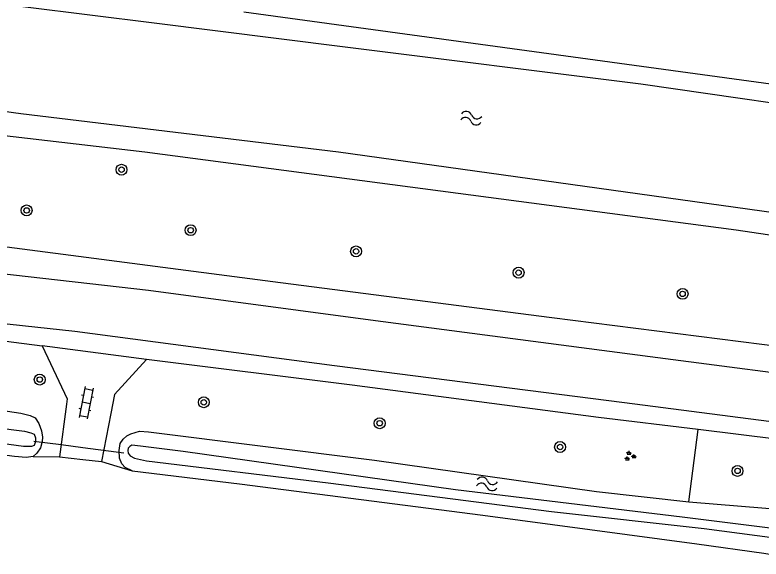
# Model space of a CAD drawing. Extents: x 133000 to 136000, y 400500 to 403500.
# Drawn here: x 134995 to 135049.8, y 402459.9 to 402499.8 of the extents above; entities that cross this region are included whole.
import ezdxf

# ---------------------------------------------------------------- set-up
doc = ezdxf.new("R2010")
doc.units = 0
for name, color, linetype in [('gg-knt-verharding', 7, 'Continuous'), ('gg-knt-verharding nz', 7, 'Continuous'), ('gg-kntw-waterlijn', 7, 'Continuous'), ('gg-kwrk-duiker nz buis', 7, 'Continuous'), ('gt-grn-weggrens', 7, 'Continuous'), ('gt-symb-boom', 7, 'Continuous'), ('gt-symb-groenvak', 7, 'Continuous'), ('gt-symb-klinker verharding', 7, 'Continuous'), ('gt-symb-watersymbool', 7, 'Continuous'), ('gx-grn-maaiveld', 7, 'Continuous')]:
    doc.layers.add(name, color=color, linetype=linetype)

# ---------------------------------------------------------------- blocks, each defined once
blk = doc.blocks.new('gt0-WA')
at = {"layer": 'gt-symb-watersymbool'}
for centre, start, end in [((-0.323, 0.022), 28.0725, 151.9275), ((0.427, 0.422), 208.0725, 331.9275), ((-0.323, -0.428), 28.0725, 151.9275), ((0.427, -0.028), 208.0725, 331.9275)]:
    blk.add_arc(centre, 0.425, start, end, dxfattribs=at)
blk = doc.blocks.new('gt0-BOOM')
at = {"layer": 'gt-symb-boom'}
for radius in [0.4, 0.2]:
    blk.add_circle((0, 0), radius, dxfattribs=at)
blk = doc.blocks.new('gt0-GRVAK')
at = {"layer": 'gt-symb-groenvak'}
for p, q in [((-0.11, 0.189), (-0.228, 0.24)), ((-0.182, 0.153), (0.088, 0.153)), ((-0.091, 0.211), (-0.156, 0.322)), ((-0.047, 0.214), (-0.047, 0.393)), ((-0.004, 0.211), (0.061, 0.322)), ((0.015, 0.189), (0.133, 0.24)), ((0.262, -0.052), (0.197, 0.059)), ((0.305, -0.049), (0.305, 0.13)), ((0.349, -0.052), (0.414, 0.059)), ((-0.245, -0.228), (-0.363, -0.177)), ((-0.318, -0.264), (-0.047, -0.264)), ((-0.226, -0.206), (-0.291, -0.095)), ((-0.183, -0.203), (-0.183, -0.024)), ((-0.139, -0.206), (-0.074, -0.095)), ((-0.12, -0.228), (-0.002, -0.177)), ((0.243, -0.074), (0.125, -0.023)), ((0.17, -0.11), (0.441, -0.11)), ((0.368, -0.074), (0.486, -0.023))]:
    blk.add_line(p, q, dxfattribs=at)
blk = doc.blocks.new('gt0-KL1')
at = {"layer": 'gt-symb-klinker verharding'}
for p, q in [((-1.15, 0.3), (1.15, 0.3)), ((-1, -0.3), (-1, 0.3)), ((-0.5, 0.3), (-0.5, 0.45)), ((0, -0.3), (0, 0.3)), ((0.5, 0.3), (0.5, 0.45)), ((1, -0.3), (1, 0.3)), ((-1.15, -0.3), (1.15, -0.3)), ((-0.5, -0.45), (-0.5, -0.3)), ((0.5, -0.45), (0.5, -0.3))]:
    blk.add_line(p, q, dxfattribs=at)

msp = doc.modelspace()

# ---------------------------------------------------------------- linework, layer by layer
at = {"layer": 'gg-knt-verharding'}
for p, q in [((135004.679, 402474.516), (134997.032, 402475.514)), ((134998.805, 402471.232), (134998.288, 402467.362)), ((135002.058, 402470.556), (135001.377, 402467.028)), ((135055.079, 402468.158), (135045.147, 402469.37))]:
    msp.add_line(p, q, dxfattribs=at)
for points in [[(135055.988, 402474.832), (135034.406, 402477.558), (135014.512, 402480.133), (134992.167, 402483.041), (134955.042, 402487.819), (134951.967, 402488.195)], [(134923.522, 402484.736), (134939.249, 402482.787), (134961.805, 402479.945), (134980.56, 402477.632), (134997.032, 402475.514)], [(134997.032, 402475.514), (134998.856, 402471.617), (134998.805, 402471.232)], [(135004.679, 402474.516), (135002.326, 402471.943), (135002.058, 402470.556)], [(135045.147, 402469.37), (135037.842, 402470.261), (135019.761, 402472.621), (135004.679, 402474.516)]]:
    msp.add_lwpolyline(points, dxfattribs=at)
at = {"layer": 'gg-knt-verharding nz'}
for points in [[(135055.721, 402472.869), (135042.19, 402474.635), (135021.469, 402477.355), (135004.831, 402479.576), (134983.909, 402481.952), (134969.417, 402484.089), (134948.449, 402486.83), (134925.766, 402489.776), (134906.826, 402492.273), (134890.057, 402494.362), (134864.929, 402497.528), (134850.229, 402499.385), (134833.484, 402501.485), (134816.894, 402503.363), (134798.144, 402505.332), (134781.033, 402506.621)], [(135055.239, 402469.334), (135039.745, 402471.325), (135018.478, 402474.037), (134999.425, 402476.554), (134980.204, 402478.643), (134961.332, 402481.305), (134938.497, 402484.299), (134919.307, 402486.773), (134902.435, 402488.98), (134889.681, 402490.61), (134870.774, 402493.043), (134855.942, 402494.909), (134837.137, 402497.355), (134822.27, 402499.141), (134807.484, 402500.774), (134794.755, 402502.03), (134780.718, 402503.054)]]:
    msp.add_lwpolyline(points, dxfattribs=at)
at = {"layer": 'gg-kntw-waterlijn'}
for points in [[(134954.545, 402502.288), (134954.64, 402503.151), (134955.656, 402504.797), (134957.083, 402505.474), (134961.557, 402505.014), (134986.325, 402501.578), (135005.239, 402499.207), (135019.046, 402497.476), (135040.937, 402494.732), (135057.895, 402492.287), (135059.83, 402491.416), (135059.845, 402489.809)], [(135059.656, 402486.96), (135059.298, 402486.044), (135058.137, 402484.835), (135056.758, 402484.472), (135050.88, 402485.246), (135018.76, 402489.722), (134995.468, 402492.529), (134966.854, 402496.473), (134956.865, 402497.513), (134955.486, 402498.239), (134954.344, 402500.453)]]:
    msp.add_lwpolyline(points, dxfattribs=at)
at = {"layer": 'gg-kwrk-duiker nz buis'}
for p, q in [((134998.405, 402468.238), (134996.416, 402468.494)), ((134999.999, 402468.033), (134998.405, 402468.238)), ((135003.015, 402467.645), (135000, 402468.033))]:
    msp.add_line(p, q, dxfattribs=at)
at = {"layer": 'gt-grn-weggrens'}
for p, q in [((134998.288, 402467.362), (135000, 402467.177)), ((135000, 402467.177), (135001.377, 402467.028))]:
    msp.add_line(p, q, dxfattribs=at)
at = {"layer": 'gx-grn-maaiveld'}
for p, q in [((135044.465, 402464.067), (135045.147, 402469.37)), ((134996.372, 402467.384), (134998.288, 402467.362)), ((135001.377, 402467.028), (135003.627, 402466.33))]:
    msp.add_line(p, q, dxfattribs=at)
for points in [[(135059.646, 402493.437), (135060.419, 402493.102), (135060.888, 402492.816), (135061.242, 402492.02), (135061.369, 402490.468), (135060.723, 402485.851), (135060.225, 402484.388), (135059.578, 402483.574), (135058.832, 402482.891), (135058.167, 402482.708), (135056.648, 402482.705), (135047.931, 402483.991), (135004.559, 402489.722), (134983.742, 402492.13), (134966.491, 402494.243), (134955.663, 402495.951), (134954.586, 402496.343), (134953.656, 402497.113), (134953.195, 402497.802), (134952.807, 402498.54), (134952.674, 402499.246), (134953.28, 402503.789)], [(135059.646, 402493.437), (135057.822, 402493.704), (135011.81, 402500)], [(134921.963, 402476.927), (134921.586, 402477.213), (134921.419, 402477.492), (134921.445, 402478.214), (134921.631, 402479.694), (134921.784, 402479.936), (134921.998, 402480.025), (134922.438, 402480.091), (134924.111, 402479.928), (134943.182, 402477.447), (134952.721, 402476.135), (134962.899, 402474.926), (134976.793, 402473.139), (134990.702, 402471.29), (134995.467, 402470.565), (134996.14, 402470.393), (134996.51, 402470.218), (134996.789, 402469.825), (134996.97, 402469.273), (134997.043, 402468.816), (134997.023, 402468.485), (134996.907, 402468.039), (134996.637, 402467.629), (134996.372, 402467.384)], [(134996.372, 402467.384), (134995.843, 402467.332), (134994.995, 402467.404), (134976.939, 402469.78), (134964.094, 402471.469), (134954.758, 402472.554), (134951.245, 402472.999)], [(134996.431, 402469.029), (134996.539, 402468.772), (134996.534, 402468.485), (134996.445, 402468.207), (134996.236, 402468.138), (134995.663, 402468.128), (134974.975, 402470.945)], [(134989.512, 402470.04), (134995.725, 402469.263), (134996.185, 402469.135), (134996.431, 402469.029)], [(135003.627, 402466.33), (135003.107, 402466.592), (135002.873, 402466.857), (135002.687, 402467.269), (135002.668, 402467.839), (135002.75, 402468.338), (135002.952, 402468.658), (135003.226, 402468.913), (135003.518, 402469.048), (135004.172, 402469.261), (135004.82, 402469.209), (135021.403, 402467.128), (135037.69, 402464.819), (135044.465, 402464.067)], [(135059.671, 402460.952), (135058.87, 402461.074), (135043.972, 402462.945), (135027.351, 402464.958), (135007.368, 402467.768), (135004.226, 402468.145), (135003.604, 402468.233), (135003.464, 402468.131), (135003.333, 402467.996), (135003.313, 402467.829), (135003.337, 402467.641), (135003.484, 402467.444), (135003.798, 402467.263), (135004.676, 402467.086), (135018.006, 402465.455), (135034.388, 402463.355), (135045.584, 402462.123), (135056.892, 402460.609), (135058.84, 402460.268)], [(135003.627, 402466.33), (135011.505, 402465.378), (135029.342, 402463.082), (135045.038, 402460.986), (135049.952, 402460.298), (135052.51, 402459.869)], [(135044.465, 402464.067), (135051.9, 402463.457), (135056.243, 402463.008), (135059.021, 402462.696), (135061.026, 402462.305), (135061.048, 402462.296)]]:
    msp.add_lwpolyline(points, dxfattribs=at)

# ---------------------------------------------------------------- block references
at = {"layer": 'gt-symb-boom'}
for p in [(135002.843, 402488.431), (134995.881, 402485.443), (135007.912, 402483.995), (135020.05, 402482.44), (135031.973, 402480.88), (135044.004, 402479.323), (134996.845, 402473.036), (135008.879, 402471.37), (135021.782, 402469.834), (135035.016, 402468.089), (135048.033, 402466.338)]:
    msp.add_blockref('gt0-BOOM', p, dxfattribs=at)
at = {"layer": 'gt-symb-groenvak'}
msp.add_blockref('gt0-GRVAK', (135040.129, 402467.421), dxfattribs=at)
at = {"layer": 'gt-symb-klinker verharding', "rotation": -101.00666417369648}
msp.add_blockref('gt0-KL1', (135000.247, 402471.335), dxfattribs=at)
at = {"layer": 'gt-symb-watersymbool'}
for p, rotation in [((135028.445, 402492.226), -7.238726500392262), ((135029.612, 402465.397), -6.606034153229)]:
    msp.add_blockref('gt0-WA', p, dxfattribs=dict(at, rotation=rotation))

doc.saveas('drawing.dxf')
